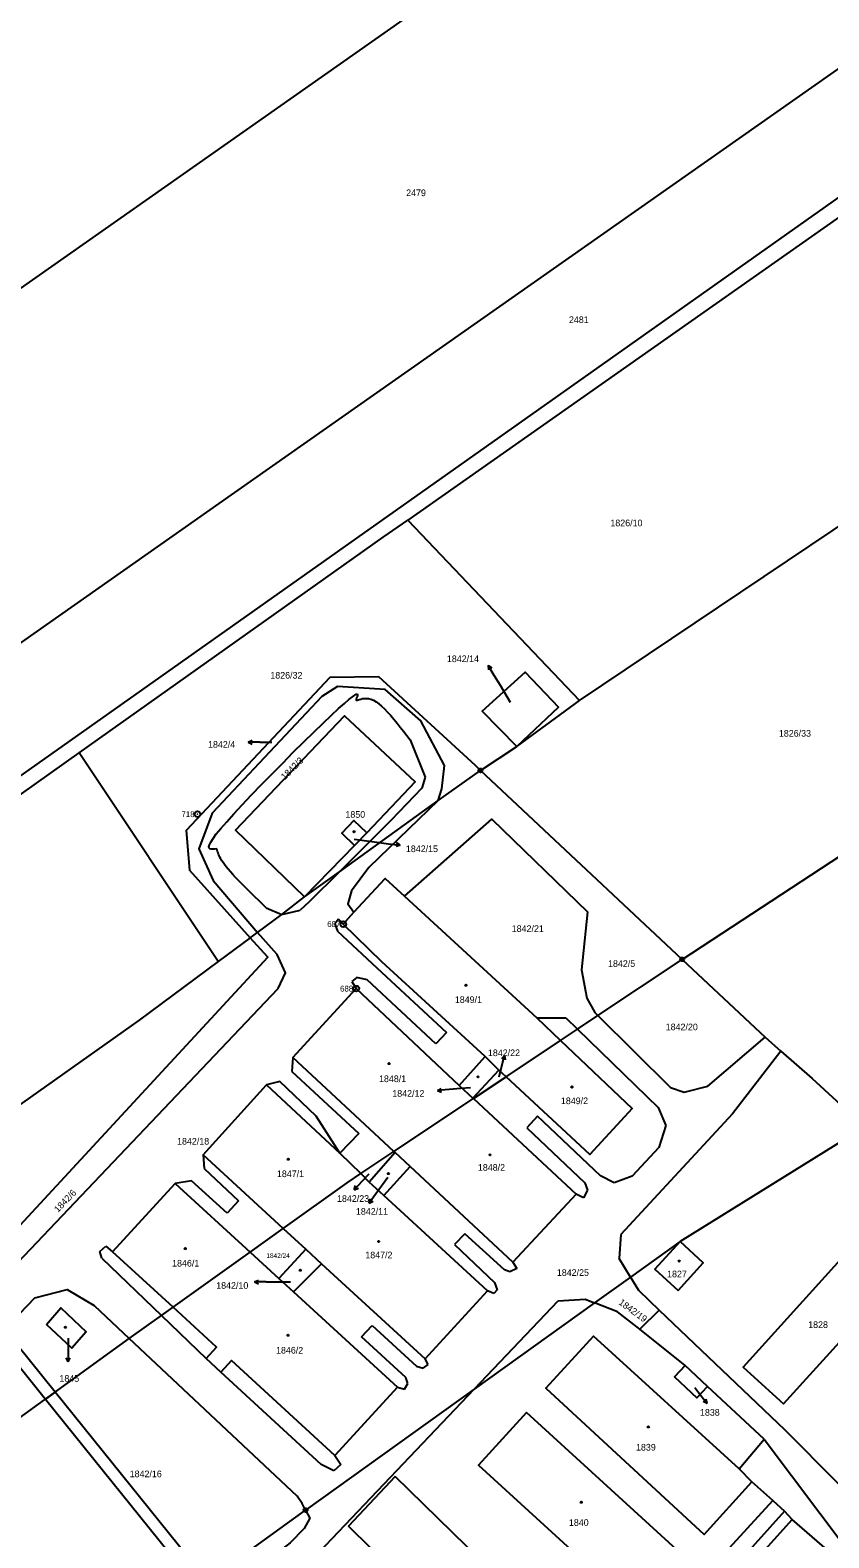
# Model space of a CAD drawing. Extents: x -504988 to -494607, y -1123820 to -1114018.
# Drawn here: x -497897.3 to -497692.7, y -1118938 to -1118552 of the extents above; entities that cross this region are included whole.
import ezdxf

# ---------------------------------------------------------------- set-up
doc = ezdxf.new("R2010")
doc.units = 0
for name, color, linetype in [('Hranice parcel', 7, 'Continuous'), ('Parcelní čísla', 7, 'Continuous'), ('Pop  PČ popisy', 7, 'Continuous'), ('Vnitřní kresba', 7, 'Continuous'), ('Věcná břemena k části', 7, 'Continuous'), ('Značky bodu BP', 7, 'Continuous'), ('Značky budov', 7, 'Continuous')]:
    doc.layers.add(name, color=color, linetype=linetype)

msp = doc.modelspace()

# ---------------------------------------------------------------- linework, layer by layer
at = {"layer": 'Hranice parcel'}
for p, q in [((-497806.87, -1118681.85), (-497800.58, -1118677.43)), ((-497800.58, -1118677.43), (-497756.55, -1118723.67)), ((-497756.55, -1118723.67), (-497685.66, -1118675.99)), ((-497884.72, -1118737.07), (-497806.87, -1118681.85)), ((-497849.09, -1118790.48), (-497884.72, -1118737.07)), ((-497792.82, -1118749.2), (-497781.95, -1118741.54)), ((-497730.3, -1118789.91), (-497781.95, -1118741.54)), ((-497811.07, -1118757.49), (-497814.19, -1118760.75)), ((-497840.89, -1118784.39), (-497839.03, -1118783.01)), ((-497840.89, -1118784.39), (-497849.09, -1118790.48)), ((-497849.09, -1118790.48), (-497869.33, -1118805.51)), ((-497751.86, -1118804.28), (-497730.3, -1118789.91)), ((-497730.3, -1118789.91), (-497709.04, -1118809.82)), ((-497869.33, -1118805.51), (-497954.83, -1118865.89)), ((-497775.41, -1118819.98), (-497761.46, -1118810.68)), ((-497787.38, -1118822.18), (-497780.72, -1118814.78)), ((-497777.21, -1118818.31), (-497780.72, -1118814.78)), ((-497783.9, -1118825.42), (-497777.21, -1118818.31)), ((-497783.76, -1118825.55), (-497775.41, -1118819.98)), ((-497775.41, -1118819.98), (-497777.21, -1118818.31)), ((-497804.1, -1118839.11), (-497783.76, -1118825.55)), ((-497787.38, -1118822.18), (-497783.9, -1118825.42)), ((-497783.9, -1118825.42), (-497783.76, -1118825.55)), ((-497812.61, -1118844.78), (-497804.1, -1118839.11)), ((-497803.81, -1118839.38), (-497810.43, -1118846.94)), ((-497803.81, -1118839.38), (-497804.1, -1118839.11)), ((-497799.96, -1118842.96), (-497803.81, -1118839.38)), ((-497810.43, -1118846.94), (-497812.61, -1118844.78)), ((-497806.67, -1118850.39), (-497799.96, -1118842.96)), ((-497806.67, -1118850.39), (-497810.43, -1118846.94)), ((-497840.93, -1118864.86), (-497832.49, -1118858.82)), ((-497832.49, -1118858.82), (-497826.69, -1118864.15)), ((-497826.69, -1118864.15), (-497833.54, -1118871.62)), ((-497826.69, -1118864.15), (-497822.66, -1118867.85)), ((-497860.66, -1118878.97), (-497840.93, -1118864.86)), ((-497840.93, -1118864.86), (-497833.54, -1118871.62)), ((-497829.81, -1118875.03), (-497822.66, -1118867.85)), ((-497833.54, -1118871.62), (-497829.81, -1118875.03)), ((-497743.54, -1118871.28), (-497752.72, -1118877.87)), ((-497752.72, -1118877.87), (-497783.55, -1118899.96)), ((-497736.17, -1118879.77), (-497741.17, -1118884.56)), ((-497922.49, -1118923.59), (-497871.9, -1118887)), ((-497729.52, -1118893.92), (-497741.17, -1118884.56)), ((-497723.79, -1118899.29), (-497729.52, -1118893.92)), ((-497783.55, -1118899.96), (-497826.74, -1118930.91)), ((-497709.34, -1118912.76), (-497723.79, -1118899.29)), ((-497715.72, -1118920.39), (-497709.34, -1118912.76)), ((-497712.42, -1118923.65), (-497715.72, -1118920.39)), ((-497889.18, -1118975.93), (-497826.74, -1118930.91))]:
    msp.add_line(p, q, dxfattribs=at)
for points in [[(-498042.92, -1118718.61), (-497907.88, -1118623.79), (-497772.83, -1118528.97), (-497637.79, -1118434.15)], [(-497995.71, -1118776.33), (-497848.86, -1118673.22), (-497702, -1118570.1), (-497555.15, -1118466.99)], [(-497647.25, -1118567.35), (-497650.87, -1118566.13), (-497654.27, -1118566.64), (-497656.88, -1118568.06), (-497675.3, -1118584.3), (-497790.43, -1118665.62), (-497905.55, -1118746.93), (-497974.91, -1118792.23), (-497981.69, -1118793.55), (-497987.33, -1118789.96)], [(-497590.61, -1118613.63), (-497652.99, -1118573.76), (-497800.58, -1118677.43)], [(-497781.95, -1118741.54), (-497783.26, -1118740.31), (-497808, -1118717.54), (-497820.53, -1118717.77), (-497857.29, -1118756.89), (-497856.49, -1118767.04), (-497840.89, -1118784.39)], [(-497772.6, -1118735.37), (-497781.52, -1118726.39), (-497770.54, -1118716.34), (-497761.98, -1118725.36), (-497772.6, -1118735.37)], [(-497792.82, -1118749.2), (-497791.85, -1118746.22), (-497791.12, -1118740.25), (-497797.2, -1118728.82), (-497806.32, -1118720.79), (-497818.54, -1118720.03), (-497822.6, -1118722.63), (-497850.67, -1118752.45), (-497854.07, -1118761.59), (-497850.41, -1118769.74), (-497839.03, -1118783.01)], [(-497781.95, -1118741.54), (-497772.6, -1118735.37), (-497757.6, -1118724.37), (-497756.55, -1118723.67)], [(-497814.19, -1118760.75), (-497827.01, -1118773.94), (-497844.66, -1118756.81), (-497816.74, -1118727.6), (-497798.69, -1118744.44), (-497811.07, -1118757.49)], [(-497730.3, -1118789.91), (-497692.11, -1118764.91), (-497632.6, -1118725.62)], [(-497981.69, -1118801.54), (-497903.3, -1118750.24), (-497884.72, -1118737.07)], [(-497839.03, -1118783.01), (-497832.84, -1118778.46), (-497827.01, -1118773.94), (-497818.08, -1118767.48), (-497792.82, -1118749.2)], [(-497792.82, -1118749.2), (-497810.54, -1118766.37), (-497815, -1118772.4), (-497815.92, -1118775.69), (-497814.37, -1118777.82)], [(-497811.07, -1118757.49), (-497814.35, -1118754.36), (-497817.47, -1118757.62), (-497814.19, -1118760.75)], [(-497801.41, -1118773.76), (-497779.03, -1118753.98), (-497754.52, -1118777.77), (-497756.12, -1118792.61), (-497754.69, -1118799.86), (-497752.65, -1118803.49), (-497751.86, -1118804.28)], [(-497814.37, -1118777.82), (-497806.33, -1118769.2), (-497801.41, -1118773.76)], [(-497801.41, -1118773.76), (-497767.55, -1118804.92), (-497761.46, -1118810.68)], [(-497780.72, -1118814.78), (-497807.17, -1118790.56), (-497817.08, -1118780.88), (-497814.37, -1118777.82)], [(-497926.41, -1118894.82), (-497833.75, -1118797.35), (-497831.91, -1118793.4), (-497834.05, -1118788.63), (-497839.03, -1118783.01)], [(-497926.92, -1118887.27), (-497836.44, -1118789.33), (-497840.89, -1118784.39)], [(-497804.1, -1118839.11), (-497829.96, -1118815.05), (-497813.8, -1118797.4), (-497787.38, -1118822.18)], [(-497761.46, -1118810.68), (-497757.1, -1118807.78), (-497751.86, -1118804.28)], [(-497751.86, -1118804.28), (-497733.29, -1118822.76), (-497729.81, -1118823.88), (-497723.76, -1118822.38), (-497709.04, -1118809.82)], [(-497709.04, -1118809.82), (-497705.01, -1118813.4), (-497697.04, -1118820.43), (-497683.56, -1118832.79)], [(-497761.46, -1118810.68), (-497743.07, -1118828.11), (-497753.95, -1118839.86), (-497775.41, -1118819.98)], [(-497832.49, -1118858.82), (-497853, -1118839.97), (-497836.76, -1118822.01), (-497817.92, -1118839.5), (-497812.61, -1118844.78)], [(-497783.76, -1118825.55), (-497757.42, -1118850.06), (-497773.62, -1118867.47), (-497799.96, -1118842.96)], [(-497683.56, -1118832.79), (-497730.85, -1118862.19), (-497743.54, -1118871.28)], [(-497832.49, -1118858.82), (-497816.09, -1118847.1), (-497812.61, -1118844.78)], [(-497860.66, -1118878.97), (-497876.16, -1118864.77), (-497860.13, -1118847.27), (-497840.93, -1118864.86)], [(-497822.66, -1118867.85), (-497796.13, -1118892.22), (-497780.11, -1118874.78), (-497806.67, -1118850.39)], [(-497680.11, -1118856.11), (-497714.72, -1118894.3), (-497704.33, -1118903.72), (-497669.72, -1118865.53), (-497680.11, -1118856.11)], [(-497731.31, -1118874.67), (-497724.9, -1118867.59), (-497730.85, -1118862.19), (-497737.27, -1118869.27), (-497731.31, -1118874.67)], [(-497743.54, -1118871.28), (-497741.47, -1118874.64), (-497736.17, -1118879.77)], [(-497917.24, -1118898.57), (-497896.1, -1118876.57), (-497887.75, -1118874.4), (-497880.89, -1118878.57), (-497871.9, -1118887)], [(-497829.81, -1118875.03), (-497803.18, -1118899.42), (-497819.21, -1118916.92), (-497845.74, -1118892.62), (-497848.43, -1118895.57), (-497852.22, -1118892.09), (-497849.53, -1118889.16), (-497860.66, -1118878.97)], [(-497893.1, -1118883.38), (-497889.41, -1118879.16), (-497882.88, -1118885.28), (-497886.59, -1118889.49), (-497893.1, -1118883.38)], [(-497871.9, -1118887), (-497863.65, -1118881.1), (-497860.66, -1118878.97)], [(-497741.17, -1118884.56), (-497746.87, -1118880.17), (-497752.72, -1118877.87)], [(-497736.17, -1118879.77), (-497704.1, -1118910.31), (-497677.12, -1118937.46), (-497670.64, -1118931.1), (-497665.72, -1118936.96), (-497671.15, -1118945.14), (-497666.77, -1118951.19), (-497638.71, -1118977.49), (-497634.92, -1118984.04), (-497633.48, -1118988.67)], [(-497826.74, -1118930.91), (-497827.6, -1118929.23), (-497828.91, -1118927.32), (-497871.9, -1118887)], [(-497715.72, -1118920.39), (-497752.99, -1118886.4), (-497765.19, -1118899.68), (-497724.7, -1118937.17), (-497712.42, -1118923.65)], [(-497729.52, -1118893.92), (-497732.26, -1118896.84), (-497726.53, -1118902.21), (-497723.79, -1118899.29)], [(-497783.55, -1118899.96), (-497841.51, -1118960.88), (-497839.68, -1118968.12)], [(-497770.15, -1118905.91), (-497782.49, -1118919.42), (-497742.11, -1118956.31), (-497729.77, -1118942.8), (-497770.15, -1118905.91)], [(-497709.34, -1118912.76), (-497688.08, -1118941.01), (-497684.23, -1118946.12), (-497679.71, -1118952.14), (-497677.02, -1118955.71)], [(-497803.78, -1118922.28), (-497815.78, -1118935.05), (-497764.51, -1118985.45), (-497752.56, -1118972.3), (-497803.78, -1118922.28)], [(-497784.97, -1119006.83), (-497776.89, -1119002.99), (-497738.56, -1118962.88), (-497707.09, -1118928.44), (-497712.42, -1118923.65)], [(-497826.74, -1118930.91), (-497825.68, -1118932.98), (-497827.1, -1118935.66), (-497830.72, -1118939.27), (-497858.74, -1118960.94)], [(-497702.11, -1118933.35), (-497704.09, -1118931.23), (-497737.12, -1118967.95), (-497770.85, -1119005.2), (-497768.55, -1119010.57)], [(-497740.54, -1118999.39), (-497752.16, -1118988.93), (-497702.11, -1118933.35)], [(-497740.54, -1118999.39), (-497724.68, -1118981.79), (-497698.19, -1118952.36), (-497694.08, -1118956.06), (-497686.25, -1118947.38), (-497690.62, -1118943.35), (-497702.11, -1118933.35)]]:
    msp.add_lwpolyline(points, dxfattribs=at)
at = {"layer": 'Pop  PČ popisy'}
for p, q in [((-497778.4, -1118717.24), (-497779.95, -1118714.67)), ((-497779.95, -1118714.67), (-497779, -1118715.27)), ((-497779.95, -1118714.67), (-497779.86, -1118715.78)), ((-497841.41, -1118734.31), (-497840.41, -1118733.81)), ((-497838.41, -1118734.31), (-497841.41, -1118734.31)), ((-497841.41, -1118734.31), (-497840.41, -1118734.81)), ((-497838.41, -1118734.31), (-497835.41, -1118734.31)), ((-497802.49, -1118760.67), (-497803.42, -1118760.05)), ((-497805.47, -1118760.3), (-497802.49, -1118760.67)), ((-497802.49, -1118760.67), (-497803.55, -1118761.04)), ((-497777.18, -1118820.01), (-497776.56, -1118817.47)), ((-497776.56, -1118817.47), (-497775.83, -1118814.56)), ((-497775.83, -1118814.56), (-497776.56, -1118815.41)), ((-497775.83, -1118814.56), (-497775.59, -1118815.65)), ((-497792.94, -1118823.52), (-497791.99, -1118822.94)), ((-497789.95, -1118823.26), (-497792.94, -1118823.52)), ((-497792.94, -1118823.52), (-497791.9, -1118823.93)), ((-497810.51, -1118844.87), (-497812.2, -1118846.69)), ((-497812.2, -1118846.69), (-497814.25, -1118848.89)), ((-497814.25, -1118848.89), (-497813.93, -1118847.81)), ((-497814.25, -1118848.89), (-497813.2, -1118848.49)), ((-497805.65, -1118845.73), (-497808.66, -1118849.9)), ((-497808.66, -1118849.9), (-497810.42, -1118852.33)), ((-497810.42, -1118852.33), (-497810.24, -1118851.22)), ((-497810.42, -1118852.33), (-497809.43, -1118851.81)), ((-497839.83, -1118872.51), (-497838.83, -1118872.01)), ((-497836.83, -1118872.51), (-497839.83, -1118872.51)), ((-497839.83, -1118872.51), (-497838.83, -1118873.01)), ((-497887.5, -1118886.93), (-497887.5, -1118889.93)), ((-497887.5, -1118889.93), (-497887.5, -1118892.93)), ((-497887.5, -1118892.93), (-497888, -1118891.93)), ((-497887.5, -1118892.93), (-497887, -1118891.93)), ((-497727.09, -1118899.57), (-497725.76, -1118901.25)), ((-497725.76, -1118901.25), (-497723.91, -1118903.61)), ((-497723.91, -1118903.61), (-497724.13, -1118902.52)), ((-497723.91, -1118903.61), (-497724.92, -1118903.13))]:
    msp.add_line(p, q, dxfattribs=at)
for points in [[(-497774.25, -1118724.18), (-497776.86, -1118719.82), (-497778.4, -1118717.24)], [(-497814.25, -1118759.16), (-497808.45, -1118759.92), (-497805.47, -1118760.3)], [(-497784.49, -1118822.8), (-497786.97, -1118823.01), (-497789.95, -1118823.26)], [(-497836.83, -1118872.51), (-497833.83, -1118872.51), (-497830.57, -1118872.51)]]:
    msp.add_lwpolyline(points, dxfattribs=at)
at = {"layer": 'Vnitřní kresba'}
for p, q in [((-497799.97, -1118733.71), (-497796.08, -1118743.26)), ((-497796.08, -1118743.26), (-497796.97, -1118746.12)), ((-497796.97, -1118746.12), (-497804.78, -1118754.23)), ((-497804.78, -1118754.23), (-497818.08, -1118767.48)), ((-497818.08, -1118767.48), (-497825.85, -1118775.22)), ((-497825.85, -1118775.22), (-497828.16, -1118777.28)), ((-497836.8, -1118776.71), (-497832.84, -1118778.46)), ((-497832.84, -1118778.46), (-497828.16, -1118777.28)), ((-497818.34, -1118779.61), (-497819.23, -1118780.81)), ((-497819.23, -1118780.81), (-497818.57, -1118782.68)), ((-497818.57, -1118782.68), (-497808.52, -1118792.06)), ((-497817.08, -1118780.88), (-497818.34, -1118779.61)), ((-497813.63, -1118794.53), (-497814.87, -1118795.54)), ((-497811, -1118795.12), (-497813.63, -1118794.53)), ((-497808.52, -1118792.06), (-497790.66, -1118808.62)), ((-497814.87, -1118795.54), (-497813.8, -1118797.4)), ((-497793.38, -1118811.55), (-497811, -1118795.12)), ((-497767.55, -1118804.92), (-497760.11, -1118804.86)), ((-497760.11, -1118804.86), (-497757.1, -1118807.78)), ((-497790.66, -1118808.62), (-497793.38, -1118811.55)), ((-497757.1, -1118807.78), (-497736.43, -1118827.85)), ((-497705.01, -1118813.4), (-497717.44, -1118829.49)), ((-497829.96, -1118815.05), (-497830.22, -1118818.58)), ((-497833.35, -1118821.2), (-497836.76, -1118822.01)), ((-497824.06, -1118830.08), (-497833.35, -1118821.2)), ((-497830.22, -1118818.58), (-497813.11, -1118834.47)), ((-497717.44, -1118829.49), (-497745.99, -1118860.37)), ((-497736.43, -1118827.85), (-497734.46, -1118832.47)), ((-497817.92, -1118839.5), (-497824.06, -1118830.08)), ((-497767.32, -1118830.1), (-497770.04, -1118833.03)), ((-497770.04, -1118833.03), (-497755.22, -1118847.15)), ((-497751.22, -1118845.32), (-497767.32, -1118830.1)), ((-497734.46, -1118832.47), (-497736.27, -1118838.08)), ((-497813.11, -1118834.47), (-497817.92, -1118839.5)), ((-497853, -1118839.97), (-497852.73, -1118843.48)), ((-497736.27, -1118838.08), (-497743.08, -1118845.42)), ((-497852.73, -1118843.48), (-497843.9, -1118851.74)), ((-497855.93, -1118846.58), (-497860.13, -1118847.27)), ((-497846.82, -1118854.89), (-497855.93, -1118846.58)), ((-497755.22, -1118847.15), (-497754.56, -1118849.03)), ((-497747.68, -1118847.09), (-497751.22, -1118845.32)), ((-497743.08, -1118845.42), (-497747.68, -1118847.09)), ((-497843.9, -1118851.74), (-497846.82, -1118854.89)), ((-497755.57, -1118850.94), (-497757.42, -1118850.06)), ((-497754.56, -1118849.03), (-497755.57, -1118850.94)), ((-497785.97, -1118860.15), (-497788.56, -1118862.94)), ((-497775.77, -1118869.42), (-497785.97, -1118860.15)), ((-497745.99, -1118860.37), (-497746.47, -1118866.52)), ((-497879.38, -1118864.67), (-497877.91, -1118863.33)), ((-497877.91, -1118863.33), (-497876.16, -1118864.77)), ((-497788.56, -1118862.94), (-497778.38, -1118872.63)), ((-497878.9, -1118866.44), (-497879.38, -1118864.67)), ((-497878.9, -1118866.44), (-497863.65, -1118881.1)), ((-497773.62, -1118867.47), (-497772.63, -1118869.03)), ((-497743.54, -1118871.28), (-497746.47, -1118866.52)), ((-497774.47, -1118869.88), (-497775.77, -1118869.42)), ((-497772.63, -1118869.03), (-497774.47, -1118869.88)), ((-497778.5, -1118875.44), (-497780.11, -1118874.78)), ((-497777.66, -1118874.53), (-497778.5, -1118875.44)), ((-497778.38, -1118872.63), (-497777.66, -1118874.53)), ((-497783.55, -1118899.96), (-497762.07, -1118877.38)), ((-497762.07, -1118877.38), (-497755.13, -1118876.92)), ((-497755.13, -1118876.92), (-497752.72, -1118877.87)), ((-497863.65, -1118881.1), (-497852.22, -1118892.09)), ((-497812.4, -1118886.57), (-497809.68, -1118883.64)), ((-497801.08, -1118896.98), (-497812.4, -1118886.57)), ((-497809.68, -1118883.64), (-497798.3, -1118894.09)), ((-497798.3, -1118894.09), (-497796.62, -1118894.62)), ((-497796.62, -1118894.62), (-497795.38, -1118893.67)), ((-497795.38, -1118893.67), (-497796.13, -1118892.22)), ((-497822.77, -1118919.23), (-497848.43, -1118895.57)), ((-497801.39, -1118899.98), (-497800.57, -1118898.49)), ((-497800.57, -1118898.49), (-497801.08, -1118896.98)), ((-497803.18, -1118899.42), (-497801.39, -1118899.98)), ((-497819.21, -1118916.92), (-497817.71, -1118919.24)), ((-497819.46, -1118920.88), (-497822.77, -1118919.23)), ((-497817.71, -1118919.24), (-497819.46, -1118920.88)), ((-497707.09, -1118928.44), (-497704.09, -1118931.23))]:
    msp.add_line(p, q, dxfattribs=at)
for points in [[(-497849.47, -1118761.61), (-497849.98, -1118761.68), (-497850.46, -1118761.72), (-497850.88, -1118761.71), (-497851.21, -1118761.61), (-497851.42, -1118761.41), (-497851.47, -1118761.07), (-497851.35, -1118760.57), (-497851.01, -1118759.87), (-497850.43, -1118758.96), (-497849.59, -1118757.81), (-497848.42, -1118756.38), (-497846.94, -1118754.66), (-497845.11, -1118752.63), (-497842.96, -1118750.31), (-497840.59, -1118747.81), (-497838.04, -1118745.17), (-497835.33, -1118742.4), (-497832.6, -1118739.64), (-497829.87, -1118736.9), (-497827.17, -1118734.23), (-497824.62, -1118731.73), (-497822.25, -1118729.44), (-497820.09, -1118727.39), (-497818.27, -1118725.69), (-497816.79, -1118724.36), (-497815.62, -1118723.36), (-497814.76, -1118722.67), (-497814.14, -1118722.25), (-497813.74, -1118722.05), (-497813.51, -1118722.03), (-497813.43, -1118722.15), (-497813.45, -1118722.37), (-497813.53, -1118722.65), (-497813.65, -1118722.94), (-497813.75, -1118723.22), (-497813.81, -1118723.43), (-497813.79, -1118723.55), (-497813.7, -1118723.58), (-497813.53, -1118723.55), (-497813.29, -1118723.47), (-497812.98, -1118723.37), (-497812.61, -1118723.26), (-497812.19, -1118723.16), (-497811.71, -1118723.1), (-497811.18, -1118723.09), (-497810.61, -1118723.15), (-497810, -1118723.3), (-497809.36, -1118723.56), (-497808.69, -1118723.95), (-497807.98, -1118724.46), (-497807.25, -1118725.07), (-497806.51, -1118725.78), (-497805.73, -1118726.59), (-497804.94, -1118727.46), (-497804.14, -1118728.4), (-497803.32, -1118729.4), (-497802.49, -1118730.44), (-497801.66, -1118731.51), (-497800.81, -1118732.61), (-497799.97, -1118733.71)], [(-497836.8, -1118776.71), (-497837.75, -1118775.79), (-497838.71, -1118774.87), (-497839.64, -1118773.96), (-497840.56, -1118773.07), (-497841.46, -1118772.18), (-497842.32, -1118771.33), (-497843.15, -1118770.49), (-497843.94, -1118769.68), (-497844.68, -1118768.91), (-497845.37, -1118768.17), (-497846, -1118767.47), (-497846.56, -1118766.82), (-497847.05, -1118766.22), (-497847.48, -1118765.65), (-497847.85, -1118765.13), (-497848.16, -1118764.65), (-497848.43, -1118764.2), (-497848.66, -1118763.78), (-497848.85, -1118763.38), (-497849.01, -1118763), (-497849.14, -1118762.64), (-497849.26, -1118762.29), (-497849.37, -1118761.95), (-497849.47, -1118761.61)]]:
    msp.add_lwpolyline(points, dxfattribs=at)
at = {"layer": 'Věcná břemena k části'}
for points in [[(-497913.44, -1118872.68), (-497915.52, -1118874.93), (-497911.84, -1118879.5), (-497905.95, -1118886.82), (-497893.32, -1118902.49), (-497890.86, -1118900.71), (-497903.83, -1118884.61), (-497909.73, -1118877.28)], [(-497893.32, -1118902.49), (-497854.38, -1118950.84), (-497851.91, -1118949.05), (-497890.86, -1118900.71)]]:
    msp.add_lwpolyline(points, close=True, dxfattribs=at)
at = {"layer": 'Značky bodu BP'}
for centre, radius in [((-497781.95, -1118741.54), 0.5), ((-497781.95, -1118741.54), 0.0303), ((-497854.41, -1118752.74), 0.75), ((-497854.41, -1118752.74), 0.03), ((-497817.08, -1118780.88), 0.75), ((-497817.08, -1118780.88), 0.03), ((-497730.3, -1118789.91), 0.5), ((-497730.3, -1118789.91), 0.0303), ((-497813.8, -1118797.4), 0.75), ((-497813.8, -1118797.4), 0.03), ((-497826.74, -1118930.91), 0.5), ((-497826.74, -1118930.91), 0.0303)]:
    msp.add_circle(centre, radius, dxfattribs=at)
at = {"layer": 'Značky budov'}
for centre in [(-497814.3, -1118757.25), (-497785.66, -1118796.55), (-497805.35, -1118816.59), (-497782.55, -1118819.99), (-497758.53, -1118822.59), (-497831.17, -1118841.1), (-497779.47, -1118839.96), (-497805.51, -1118844.75), (-497857.54, -1118863.97), (-497808.04, -1118862.15), (-497731.07, -1118867.15), (-497828.1, -1118869.52), (-497888.24, -1118884.1), (-497831.23, -1118886.16), (-497738.96, -1118909.62), (-497756.14, -1118928.91)]:
    msp.add_circle(centre, 0.175, dxfattribs=at)

# ---------------------------------------------------------------- texts
at = {"layer": 'Parcelní čísla'}
for s, height, p in [('2479', 1.7, (-497800.98, -1118594.5)), ('2481', 1.7, (-497759.29, -1118626.99)), ('1826/10', 1.7, (-497748.68, -1118679.02)), ('1842/14', 1.7, (-497790.55, -1118713.81)), ('1826/32', 1.7, (-497835.76, -1118718.02)), ('1826/33', 1.7, (-497705.53, -1118732.89)), ('1842/4', 1.7, (-497851.71, -1118735.73)), ('1850', 1.7, (-497816.53, -1118753.66)), ('1842/15', 1.7, (-497801.04, -1118762.45)), ('1842/21', 1.7, (-497773.94, -1118782.89)), ('1842/5', 1.7, (-497749.28, -1118791.84)), ('1849/1', 1.7, (-497788.51, -1118801.06)), ('1842/20', 1.7, (-497734.51, -1118808.06)), ('1842/22', 1.7, (-497780.04, -1118814.69)), ('1848/1', 1.7, (-497807.93, -1118821.34)), ('1842/12', 1.7, (-497804.53, -1118825.1)), ('1849/2', 1.7, (-497761.35, -1118826.98)), ('1842/18', 1.7, (-497859.64, -1118837.33)), ('1847/1', 1.7, (-497834.07, -1118845.66)), ('1848/2', 1.7, (-497782.61, -1118844.04)), ('1842/23', 1.7, (-497818.68, -1118852)), ('1842/11', 1.7, (-497813.84, -1118855.3)), ('1846/1', 1.7, (-497860.91, -1118868.56)), ('1842/24', 1.2, (-497836.77, -1118866.36)), ('1847/2', 1.7, (-497811.44, -1118866.45)), ('1842/25', 1.7, (-497762.39, -1118870.95)), ('1827', 1.7, (-497734.16, -1118871.32)), ('1842/10', 1.7, (-497849.62, -1118874.26)), ('1828', 1.7, (-497698.03, -1118884.29)), ('1846/2', 1.7, (-497834.3, -1118890.84)), ('1845', 1.7, (-497889.76, -1118898.06)), ('1838', 1.7, (-497725.74, -1118906.75)), ('1839', 1.7, (-497742.12, -1118915.67)), ('1842/16', 1.7, (-497871.78, -1118922.5)), ('1840', 1.7, (-497759.3, -1118934.96))]:
    msp.add_text(s, height=height, dxfattribs=at).set_placement(p)
for s, rotation, p in [('1842/3', 45, (-497832.03, -1118744.08)), ('1842/6', 46, (-497890.11, -1118854.83)), ('1842/19', 324, (-497746.72, -1118878.1))]:
    msp.add_text(s, height=1.7, rotation=rotation, dxfattribs=at).set_placement(p)
at = {"layer": 'Značky bodu BP'}
for s, p in [('718', (-497858.51, -1118753.49)), ('687', (-497821.18, -1118781.63)), ('688', (-497817.9, -1118798.15))]:
    msp.add_text(s, height=1.5, dxfattribs=at).set_placement(p)

doc.saveas('drawing.dxf')
